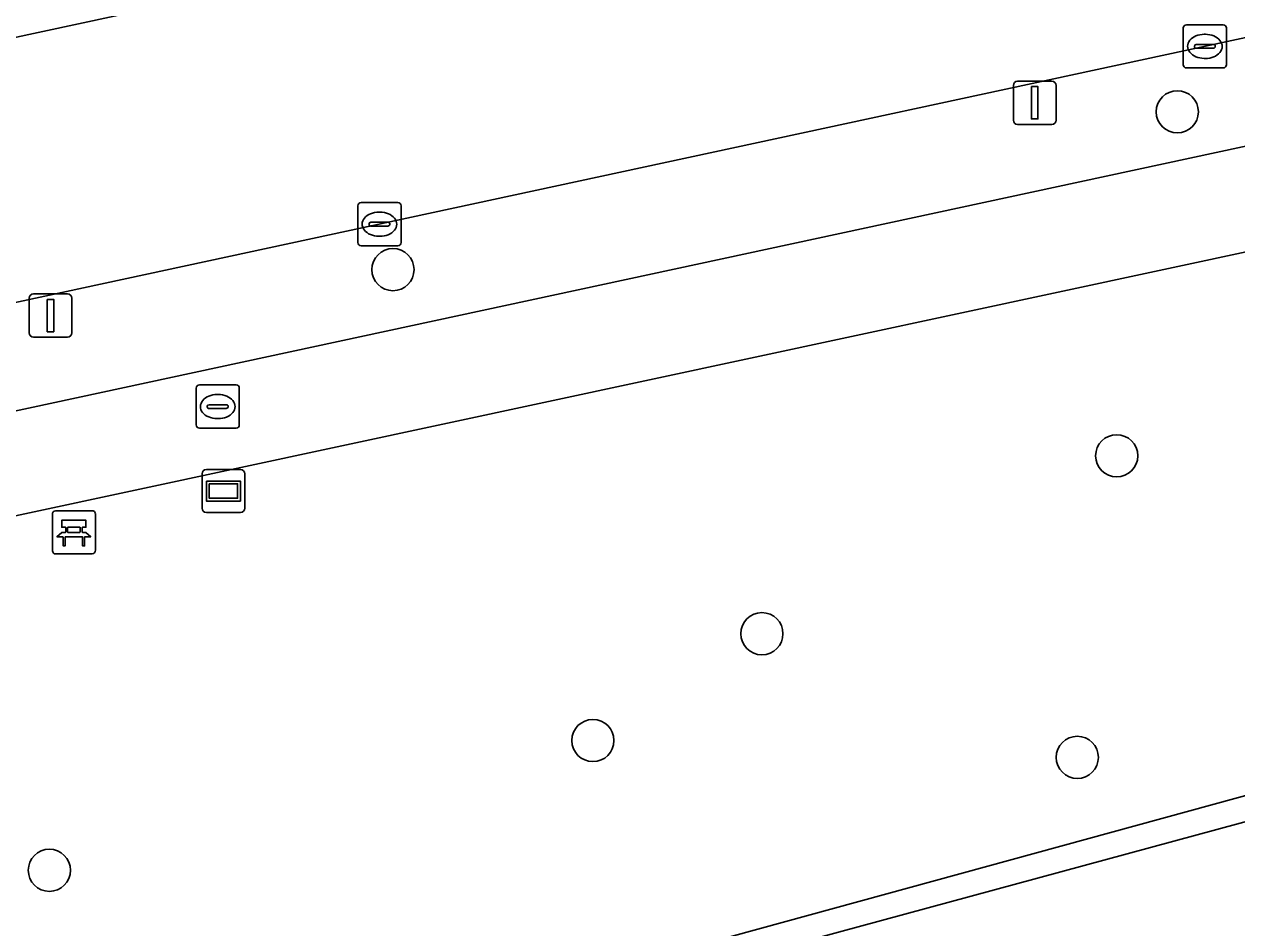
# Model space of a CAD drawing. Extents: x 159053 to 160042, y 380449 to 381423.
# Drawn here: x 159337.21 to 159365.32, y 380732.71 to 380753.65 of the extents above; entities that cross this region are included whole.
import ezdxf

# ---------------------------------------------------------------- set-up
doc = ezdxf.new("R2010")
doc.units = 0
for name, color, linetype in [('IMGEO_Bank', 7, 'Continuous'), ('IMGEO_Berm_groen', 7, 'Continuous'), ('IMGEO_Boom', 7, 'Continuous'), ('IMGEO_Brandkraan', 7, 'Continuous'), ('IMGEO_Groenvoorziening', 7, 'Continuous'), ('IMGEO_Hek', 7, 'Continuous'), ('IMGEO_Kolk', 7, 'Continuous'), ('IMGEO_Lichtmast', 7, 'Continuous'), ('IMGEO_Rijbaan_lokaal_open', 7, 'Continuous'), ('IMGEO_Verklikker', 7, 'Continuous'), ('IMGEO_Voetpad_open', 7, 'Continuous')]:
    doc.layers.add(name, color=color, linetype=linetype)

msp = doc.modelspace()

# ---------------------------------------------------------------- linework, layer by layer
at = {"layer": 'IMGEO_Bank'}
for p, q in [((159337.935, 380742.376), (159338.776, 380742.376)), ((159338.776, 380742.376), (159337.935, 380742.376)), ((159337.86, 380741.451), (159337.86, 380742.292)), ((159337.86, 380742.292), (159337.86, 380741.451)), ((159338.86, 380742.301), (159338.86, 380741.46)), ((159338.86, 380741.46), (159338.86, 380742.301)), ((159338.557, 380741.774), (159338.164, 380741.774)), ((159338.169, 380741.882), (159338.169, 380741.988)), ((159338.213, 380741.988), (159338.213, 380741.882)), ((159338.501, 380741.994), (159338.219, 380741.994)), ((159338.219, 380741.876), (159338.501, 380741.876)), ((159338.507, 380741.882), (159338.507, 380741.988)), ((159338.551, 380741.988), (159338.551, 380741.882)), ((159338.785, 380741.376), (159337.944, 380741.376)), ((159337.944, 380741.376), (159338.785, 380741.376))]:
    msp.add_line(p, q, dxfattribs=at)
for points in [[(159338.163, 380741.994), (159338.077, 380741.994), (159338.077, 380742.155), (159338.64, 380742.155), (159338.64, 380741.994), (159338.557, 380741.994)], [(159338.107, 380741.774), (159337.965, 380741.774), (159338.077, 380741.876), (159338.163, 380741.876)], [(159338.157, 380741.767), (159338.157, 380741.56), (159338.114, 380741.56), (159338.114, 380741.767)], [(159338.557, 380741.876), (159338.64, 380741.876), (159338.752, 380741.774), (159338.613, 380741.774)], [(159338.607, 380741.767), (159338.607, 380741.56), (159338.563, 380741.56), (159338.563, 380741.767)]]:
    msp.add_lwpolyline(points, dxfattribs=at)
for centre, radius, start, end in [((159337.938, 380742.298), 0.0779, 92.4484, 184.2845), ((159337.938, 380742.298), 0.0779, 92.4484, 184.2845), ((159338.782, 380742.298), 0.0779, 2.4484, 94.2845), ((159338.782, 380742.298), 0.0779, 2.4484, 94.2845), ((159338.107, 380741.767), 0.00671, 2.8957, 87.1043), ((159338.164, 380741.767), 0.00671, 92.8957, 177.1043), ((159338.162, 380741.987), 0.00671, 2.8957, 87.1043), ((159338.162, 380741.883), 0.00671, 272.8957, 357.1043), ((159338.219, 380741.987), 0.00671, 92.8957, 177.1043), ((159338.219, 380741.883), 0.00671, 182.8957, 267.1043), ((159338.501, 380741.987), 0.00671, 2.8957, 87.1043), ((159338.501, 380741.883), 0.00671, 272.8957, 357.1043), ((159338.558, 380741.987), 0.00671, 92.8957, 177.1043), ((159338.558, 380741.883), 0.00671, 182.8957, 267.1043), ((159338.556, 380741.767), 0.00671, 2.8957, 87.1043), ((159338.613, 380741.767), 0.00671, 92.8957, 177.1043), ((159338.782, 380741.454), 0.0779, 272.4484, 4.2845), ((159338.782, 380741.454), 0.0779, 272.4484, 4.2845), ((159337.938, 380741.454), 0.0779, 182.4484, 274.2845), ((159337.938, 380741.454), 0.0779, 182.4484, 274.2845)]:
    msp.add_arc(centre, radius, start, end, dxfattribs=at)
at = {"layer": 'IMGEO_Berm_groen'}
msp.add_lwpolyline([(159488.772, 380785.988), (159491.921, 380786.667), (159489.591, 380796.5), (159430.434, 380783.675), (159313.594, 380758.346), (159311.805, 380757.958), (159312.551, 380755.107), (159314.223, 380750), (159314.651, 380748.545), (159321.417, 380750), (159338.469, 380753.667)], dxfattribs=at)
msp.add_lwpolyline([(159487.924, 380777.172), (159487.428, 380779.605), (159349.985, 380750), (159316.262, 380742.736), (159316.766, 380740.334), (159361.677, 380750)], close=True, dxfattribs=at)
at = {"layer": 'IMGEO_Boom'}
for centre in [(159363.939, 380751.625), (159345.756, 380747.966), (159362.534, 380743.651), (159354.309, 380739.527), (159350.391, 380737.05), (159361.621, 380736.66), (159337.792, 380734.042)]:
    msp.add_circle(centre, 0.489, dxfattribs=at)
at = {"layer": 'IMGEO_Brandkraan'}
for p, q in [((159341.193, 380744.366), (159341.193, 380745.218)), ((159341.268, 380745.292), (159342.12, 380745.292)), ((159342.194, 380745.218), (159342.194, 380744.366)), ((159341.495, 380744.835), (159341.893, 380744.835)), ((159341.681, 380745.072), (159341.706, 380745.072)), ((159341.452, 380744.786), (159341.452, 380744.798)), ((159341.89, 380744.749), (159341.492, 380744.749)), ((159341.936, 380744.798), (159341.936, 380744.786)), ((159342.12, 380744.292), (159341.268, 380744.292)), ((159341.704, 380744.512), (159341.679, 380744.512))]:
    msp.add_line(p, q, dxfattribs=at)
for points in [[(159341.193, 380744.366), (159341.193, 380745.218)], [(159341.268, 380745.292), (159342.12, 380745.292)], [(159342.194, 380745.218), (159342.194, 380744.366)], [(159342.12, 380744.292), (159341.268, 380744.292)]]:
    msp.add_lwpolyline(points, dxfattribs=at)
for centre, radius, start, end in [((159341.27, 380745.216), 0.0765, 91.552, 178.448), ((159341.27, 380745.216), 0.0765, 91.552, 178.448), ((159342.118, 380745.216), 0.0765, 1.552, 88.448), ((159342.118, 380745.216), 0.0765, 1.552, 88.448), ((159341.492, 380744.795), 0.0403, 85.8775, 175.7526), ((159341.897, 380744.797), 0.0386, 1.7309, 96.639), ((159341.489, 380744.785), 0.0366, 178.938, 274.7102), ((159341.893, 380744.792), 0.043, 264.8664, 352.4533), ((159341.27, 380744.368), 0.0765, 181.552, 268.448), ((159341.27, 380744.368), 0.0765, 181.552, 268.448), ((159342.118, 380744.368), 0.0765, 271.552, 358.448), ((159342.118, 380744.368), 0.0765, 271.552, 358.448)]:
    msp.add_arc(centre, radius, start, end, dxfattribs=at)
for centre, major_axis, ratio, start_param, end_param in [((159341.68, 380744.792), (-0.387, 0.002), 0.722429, 4.712389, 7.853982), ((159341.705, 380744.792), (-0.39, 0.002), 0.717154, 1.570796, 4.712389)]:
    msp.add_ellipse(centre, major_axis=major_axis, ratio=ratio, start_param=start_param, end_param=end_param, dxfattribs=at)
at = {"layer": 'IMGEO_Groenvoorziening'}
for points in [[(159418.132, 380750), (159449.208, 380758.325), (159487.06, 380768.775), (159489.8, 380769.532), (159489.902, 380769.56), (159488.793, 380774.763), (159463.197, 380769.374), (159420.332, 380759.927), (159373.098, 380750), (159311.138, 380736.711), (159311.529, 380720.969), (159320.218, 380723.367), (159379.408, 380739.578)], [(159433.652, 380740.943), (159438.402, 380742.226), (159437.527, 380745.385), (159441.13, 380746.369), (159439.911, 380750.823), (159443.367, 380751.682), (159450.402, 380753.587), (159449.208, 380758.325), (159418.132, 380750), (159379.408, 380739.578), (159320.218, 380723.367), (159340.334, 380649.069), (159340.883, 380649.218), (159320.913, 380723.061), (159420.181, 380750), (159425.677, 380751.487), (159429.419, 380738.062), (159430.149, 380734.961), (159430.441, 380735.043), (159431.07, 380733.488), (159435.374, 380734.679)]]:
    msp.add_lwpolyline(points, close=True, dxfattribs=at)
msp.add_lwpolyline([(159456.6, 380667.23), (159451.1, 380687.473), (159449.861, 380692.034), (159444.386, 380712.193), (159441.424, 380723.096), (159441.313, 380723.068), (159439.899, 380728.695), (159435.448, 380727.527), (159434.407, 380731.441), (159431.787, 380730.761), (159431.07, 380733.488), (159430.441, 380735.043), (159430.149, 380734.961), (159429.419, 380738.062), (159425.677, 380751.487), (159420.181, 380750), (159320.913, 380723.061), (159340.883, 380649.218)], dxfattribs=at)
at = {"layer": 'IMGEO_Hek'}
msp.add_lwpolyline([(159320.218, 380723.367), (159379.408, 380739.578), (159418.132, 380750)], dxfattribs=at)
at = {"layer": 'IMGEO_Kolk'}
for p, q in [((159364.077, 380752.716), (159364.077, 380753.568)), ((159364.152, 380753.642), (159365.004, 380753.642)), ((159365.078, 380753.568), (159365.078, 380752.716)), ((159364.565, 380753.422), (159364.59, 380753.422)), ((159364.336, 380753.136), (159364.336, 380753.148)), ((159364.774, 380753.099), (159364.376, 380753.099)), ((159364.379, 380753.185), (159364.777, 380753.185)), ((159364.82, 380753.148), (159364.82, 380753.136)), ((159364.588, 380752.862), (159364.563, 380752.862)), ((159365.004, 380752.642), (159364.152, 380752.642)), ((159344.942, 380748.594), (159344.942, 380749.446)), ((159345.017, 380749.52), (159345.869, 380749.52)), ((159345.943, 380749.446), (159345.943, 380748.594)), ((159345.244, 380749.063), (159345.642, 380749.063)), ((159345.43, 380749.3), (159345.455, 380749.3)), ((159345.201, 380749.014), (159345.201, 380749.026)), ((159345.639, 380748.977), (159345.241, 380748.977)), ((159345.685, 380749.026), (159345.685, 380749.014)), ((159345.869, 380748.52), (159345.017, 380748.52)), ((159345.453, 380748.74), (159345.428, 380748.74))]:
    msp.add_line(p, q, dxfattribs=at)
for points in [[(159364.077, 380752.716), (159364.077, 380753.568)], [(159364.152, 380753.642), (159365.004, 380753.642)], [(159365.078, 380753.568), (159365.078, 380752.716)], [(159365.004, 380752.642), (159364.152, 380752.642)], [(159344.942, 380748.594), (159344.942, 380749.446)], [(159345.017, 380749.52), (159345.869, 380749.52)], [(159345.943, 380749.446), (159345.943, 380748.594)], [(159345.869, 380748.52), (159345.017, 380748.52)]]:
    msp.add_lwpolyline(points, dxfattribs=at)
for centre, radius, start, end in [((159364.154, 380753.566), 0.0765, 91.552, 178.448), ((159364.154, 380753.566), 0.0765, 91.552, 178.448), ((159365.002, 380753.566), 0.0765, 1.552, 88.448), ((159365.002, 380753.566), 0.0765, 1.552, 88.448), ((159364.376, 380753.145), 0.0403, 85.8775, 175.7526), ((159364.373, 380753.135), 0.0366, 178.938, 274.7102), ((159364.777, 380753.142), 0.043, 264.8664, 352.4533), ((159364.781, 380753.147), 0.0386, 1.7309, 96.639), ((159364.154, 380752.718), 0.0765, 181.552, 268.448), ((159364.154, 380752.718), 0.0765, 181.552, 268.448), ((159365.002, 380752.718), 0.0765, 271.552, 358.448), ((159365.002, 380752.718), 0.0765, 271.552, 358.448), ((159345.019, 380749.444), 0.0765, 91.552, 178.448), ((159345.019, 380749.444), 0.0765, 91.552, 178.448), ((159345.867, 380749.444), 0.0765, 1.552, 88.448), ((159345.867, 380749.444), 0.0765, 1.552, 88.448), ((159345.241, 380749.023), 0.0403, 85.8775, 175.7526), ((159345.646, 380749.025), 0.0386, 1.7309, 96.639), ((159345.238, 380749.013), 0.0366, 178.938, 274.7102), ((159345.642, 380749.02), 0.043, 264.8664, 352.4533), ((159345.019, 380748.596), 0.0765, 181.552, 268.448), ((159345.019, 380748.596), 0.0765, 181.552, 268.448), ((159345.867, 380748.596), 0.0765, 271.552, 358.448), ((159345.867, 380748.596), 0.0765, 271.552, 358.448)]:
    msp.add_arc(centre, radius, start, end, dxfattribs=at)
for centre, major_axis, ratio, start_param, end_param in [((159364.564, 380753.142), (-0.387, 0.002), 0.722429, 4.712389, 7.853982), ((159364.589, 380753.142), (-0.39, 0.002), 0.717154, 1.570796, 4.712389), ((159345.429, 380749.02), (-0.387, 0.002), 0.722429, 4.712389, 7.853982), ((159345.454, 380749.02), (-0.39, 0.002), 0.717154, 1.570796, 4.712389)]:
    msp.add_ellipse(centre, major_axis=major_axis, ratio=ratio, start_param=start_param, end_param=end_param, dxfattribs=at)
at = {"layer": 'IMGEO_Lichtmast'}
for p, q in [((159360.138, 380751.434), (159360.138, 380752.234)), ((159360.138, 380752.234), (159360.138, 380751.434)), ((159360.238, 380752.334), (159361.028, 380752.334)), ((159361.028, 380752.334), (159360.238, 380752.334)), ((159361.128, 380752.234), (159361.128, 380751.434)), ((159361.128, 380751.434), (159361.128, 380752.234)), ((159361.028, 380751.334), (159360.238, 380751.334)), ((159360.238, 380751.334), (159361.028, 380751.334)), ((159337.421, 380747.402), (159338.211, 380747.402)), ((159338.211, 380747.402), (159337.421, 380747.402)), ((159337.321, 380746.502), (159337.321, 380747.302)), ((159337.321, 380747.302), (159337.321, 380746.502)), ((159338.311, 380747.302), (159338.311, 380746.502)), ((159338.311, 380746.502), (159338.311, 380747.302)), ((159338.211, 380746.402), (159337.421, 380746.402)), ((159337.421, 380746.402), (159338.211, 380746.402))]:
    msp.add_line(p, q, dxfattribs=at)
for points in [[(159360.558, 380752.209), (159360.708, 380752.209), (159360.708, 380751.459), (159360.558, 380751.459), (159360.558, 380752.209)], [(159337.741, 380747.277), (159337.891, 380747.277), (159337.891, 380746.527), (159337.741, 380746.527), (159337.741, 380747.277)]]:
    msp.add_lwpolyline(points, dxfattribs=at)
for centre, start, end in [((159360.238, 380752.234), 90, 180), ((159360.238, 380752.234), 90, 180), ((159361.028, 380752.234), 0, 90), ((159361.028, 380752.234), 360, 90), ((159360.238, 380751.434), 180, 270), ((159360.238, 380751.434), 180, 270), ((159361.028, 380751.434), 270, 0), ((159361.028, 380751.434), 270, 0), ((159337.421, 380747.302), 90, 180), ((159337.421, 380747.302), 90, 180), ((159338.211, 380747.302), 0, 90), ((159338.211, 380747.302), 360, 90), ((159337.421, 380746.502), 180, 270), ((159337.421, 380746.502), 180, 270), ((159338.211, 380746.502), 270, 0), ((159338.211, 380746.502), 270, 0)]:
    msp.add_arc(centre, 0.1, start, end, dxfattribs=at)
at = {"layer": 'IMGEO_Rijbaan_lokaal_open'}
for points in [[(159505.169, 380786.318), (159501.193, 380790.047), (159500, 380788.832), (159499.612, 380788.437), (159499.362, 380788.373), (159498.184, 380788.12), (159497.714, 380788.011), (159493.697, 380787.079), (159491.921, 380786.667), (159488.772, 380785.988), (159338.469, 380753.667), (159321.417, 380750), (159314.651, 380748.545), (159310.102, 380747.567), (159309.975, 380747.54), (159304.264, 380746.312), (159303.103, 380746.062)], [(159304.771, 380740.261), (159307.876, 380740.93), (159313.693, 380742.183), (159316.262, 380742.736), (159349.985, 380750), (159487.428, 380779.605)]]:
    msp.add_lwpolyline(points, dxfattribs=at)
at = {"layer": 'IMGEO_Verklikker'}
for p, q in [((159341.33, 380742.434), (159341.33, 380743.234)), ((159341.33, 380743.234), (159341.33, 380742.434)), ((159341.43, 380743.334), (159342.22, 380743.334)), ((159342.22, 380743.334), (159341.43, 380743.334)), ((159342.32, 380743.234), (159342.32, 380742.434)), ((159342.32, 380742.434), (159342.32, 380743.234)), ((159342.22, 380742.334), (159341.43, 380742.334)), ((159341.43, 380742.334), (159342.22, 380742.334))]:
    msp.add_line(p, q, dxfattribs=at)
for points in [[(159341.431, 380743.066), (159342.219, 380743.066), (159342.219, 380742.602), (159341.431, 380742.602), (159341.431, 380743.066)], [(159341.496, 380743.001), (159341.496, 380742.667), (159342.154, 380742.667), (159342.154, 380743.001), (159341.496, 380743.001)]]:
    msp.add_lwpolyline(points, dxfattribs=at)
for centre, start, end in [((159341.43, 380743.234), 90, 180), ((159341.43, 380743.234), 90, 180), ((159342.22, 380743.234), 0, 90), ((159342.22, 380743.234), 360, 90), ((159341.43, 380742.434), 180, 270), ((159341.43, 380742.434), 180, 270), ((159342.22, 380742.434), 270, 0), ((159342.22, 380742.434), 270, 0)]:
    msp.add_arc(centre, 0.1, start, end, dxfattribs=at)
at = {"layer": 'IMGEO_Voetpad_open'}
for points in [[(159420.332, 380759.927), (159463.197, 380769.374), (159488.793, 380774.763), (159487.924, 380777.172), (159361.677, 380750), (159316.766, 380740.334), (159316.262, 380742.736), (159313.693, 380742.183)], [(159311.043, 380738.743), (159311.138, 380736.711), (159373.098, 380750), (159420.332, 380759.927)]]:
    msp.add_lwpolyline(points, dxfattribs=at)

doc.saveas('drawing.dxf')
